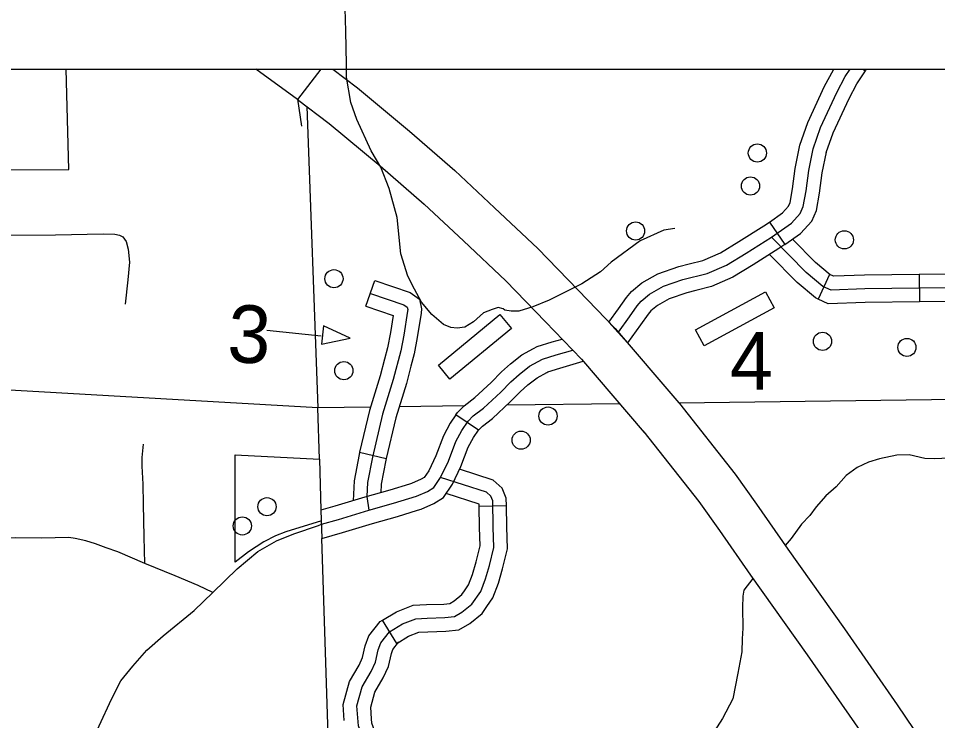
# Model space of a CAD drawing. Extents: x 22866 to 28196, y 1324810 to 1328105.
# Drawn here: x 25920.9 to 26042.2, y 1326495.6 to 1326588.3 of the extents above; entities that cross this region are included whole.
import ezdxf

# ---------------------------------------------------------------- set-up
doc = ezdxf.new("R2010")
doc.units = 0
for name, color, linetype in [('Level 15', 7, 'Continuous'), ('Level 31', 7, 'Continuous'), ('Level 32', 7, 'Continuous'), ('Level 33', 7, 'Continuous'), ('Level 34', 7, 'Continuous'), ('Level 35', 7, 'Continuous'), ('Level 37', 7, 'Continuous'), ('Level 45', 7, 'Continuous'), ('Level 5', 7, 'Continuous'), ('Level 56', 7, 'Continuous'), ('Level 6', 7, 'Continuous'), ('R_No Plot', 7, 'Continuous')]:
    doc.layers.add(name, color=color, linetype=linetype)

msp = doc.modelspace()

# ---------------------------------------------------------------- linework, layer by layer
at = {"layer": 'Level 15'}
msp.add_line((26008.06, 1326537.57), (26008.14, 1326537.48), dxfattribs=at)
for points in [[(25957.75, 1326577.61), (25952.25, 1326581.62)], [(25960.81, 1326581.62), (25957.75, 1326577.61)], [(25962.39, 1326581.62), (25965.65, 1326579.14), (25972.52, 1326573.43), (25978.49, 1326568.24), (25983.75, 1326563.31), (25989.45, 1326557.92), (25994.77, 1326552.43), (25999.65, 1326547.39), (26008.06, 1326537.57)], [(25957.75, 1326577.61), (25961.91, 1326574.44), (25968.63, 1326568.85), (25974.47, 1326563.78), (25979.64, 1326558.94), (25985.23, 1326553.65), (25990.46, 1326548.26), (25995.21, 1326543.35), (26003.5, 1326533.67)], [(26008.14, 1326537.48), (26015.5, 1326528.16), (26018.33, 1326524.19), (26022.46, 1326518.27), (26029.93, 1326507.75), (26036.91, 1326497.71), (26044.61, 1326486.32), (26051.87, 1326475.19), (26057.17, 1326467.59)], [(26003.43, 1326533.76), (26010.7, 1326524.56), (26013.42, 1326520.73), (26017.55, 1326514.82), (26025.02, 1326504.3), (26031.96, 1326494.32), (26039.62, 1326483), (26046.89, 1326471.84), (26052.25, 1326464.16)]]:
    msp.add_lwpolyline(points, dxfattribs=at)
at = {"layer": 'Level 31'}
for p, q in [((26032.38, 1326581.62), (26032.71, 1326581.4)), ((26032.71, 1326581.4), (26032.71, 1326581.4)), ((26020.02, 1326561.43), (26022.08, 1326558.48)), ((26001.29, 1326545.47), (25998.84, 1326548.23)), ((25981.63, 1326533.97), (25978.65, 1326536)), ((25960.83, 1326523.38), (25960.95, 1326519.67))]:
    msp.add_line(p, q, dxfattribs=at)
for points in [[(26020.3, 1326559.43), (26022.94, 1326561.28), (26024.1, 1326562.54), (26024.5, 1326563.47), (26024.86, 1326565.53), (26025.22, 1326568.22), (26025.8, 1326571.08), (26026.78, 1326573.9), (26028.93, 1326578.55), (26030.03, 1326580.62), (26030.7, 1326581.62)], [(26024.02, 1326571.36), (26024.06, 1326571.56), (26025.11, 1326574.57), (26027.31, 1326579.35), (26028.48, 1326581.54), (26028.53, 1326581.62)], [(26027.54, 1326570.6), (26028.45, 1326573.22), (26030.54, 1326577.75), (26031.58, 1326579.69), (26032.71, 1326581.4)], [(26032.71, 1326581.4), (26032.76, 1326581.46), (26032.87, 1326581.62)], [(26020.02, 1326561.43), (26021.75, 1326562.65), (26022.57, 1326563.53), (26022.77, 1326563.99), (26023.08, 1326565.8), (26023.44, 1326568.51), (26024.02, 1326571.36)], [(26022.08, 1326558.48), (26024.13, 1326559.92), (26025.63, 1326561.54), (26026.24, 1326562.96), (26026.64, 1326565.26), (26027, 1326567.92), (26027.55, 1326570.64)], [(26009.45, 1326555.9), (26011.23, 1326556.34), (26013.55, 1326557.35), (26016, 1326558.84), (26019.3, 1326560.93), (26020.02, 1326561.43)], [(26000.09, 1326546.88), (26001.56, 1326548.92), (26002.59, 1326550.39), (26003.1, 1326550.99), (26004.21, 1326551.9), (26006.05, 1326552.95), (26008.59, 1326553.83), (26011.81, 1326554.63), (26014.38, 1326555.75), (26016.95, 1326557.32), (26020.3, 1326559.43)], [(26022.08, 1326558.48), (26021.29, 1326557.93), (26017.9, 1326555.79), (26015.21, 1326554.15), (26012.39, 1326552.92), (26010.32, 1326552.4)], [(26065.15, 1326553.26), (26057.88, 1326552.85), (26043.35, 1326552.76), (26032.63, 1326552.63), (26028.16, 1326552.45), (26027.09, 1326552.94), (26024.9, 1326554.78), (26020.3, 1326559.43)], [(25998.84, 1326548.23), (26000.1, 1326549.96), (26001.17, 1326551.49), (26001.83, 1326552.28), (26003.19, 1326553.39), (26005.3, 1326554.6), (26008.08, 1326555.55), (26009.45, 1326555.9)], [(26010.32, 1326552.4), (26009.11, 1326552.1), (26006.79, 1326551.31), (26005.24, 1326550.42), (26004.36, 1326549.7), (26004.02, 1326549.29), (26003.03, 1326547.88), (26001.29, 1326545.47)], [(25988.87, 1326544.74), (25989.37, 1326545.02), (25991.36, 1326545.61), (25992.66, 1326545.99)], [(25978.65, 1326536), (25978.86, 1326536.29), (25979.75, 1326537.19), (25981.14, 1326538.26), (25983.3, 1326540.27), (25984.65, 1326541.64), (25985.84, 1326542.7), (25987.36, 1326543.89), (25988.87, 1326544.74)], [(25986.99, 1326541.32), (25988.36, 1326542.39), (25990.08, 1326543.35), (25991.87, 1326543.89), (25994.07, 1326544.53)], [(25990.63, 1326541.59), (25990.79, 1326541.68), (25992.38, 1326542.16), (25995.46, 1326543.06)], [(25960.89, 1326521.53), (25963.16, 1326522.18), (25967.14, 1326523.39), (25970.42, 1326524.31), (25973.42, 1326525.25), (25974.89, 1326525.87), (25975.74, 1326526.41), (25976.61, 1326527.71), (25977.65, 1326529.86), (25978.64, 1326532.48), (25979.42, 1326533.93), (25980.25, 1326535.14), (25980.94, 1326535.83), (25982.3, 1326536.88), (25984.56, 1326538.97), (25985.9, 1326540.34), (25986.99, 1326541.32)], [(25981.63, 1326533.97), (25981.64, 1326533.98), (25982.13, 1326534.48), (25983.47, 1326535.51), (25985.81, 1326537.68), (25987.14, 1326539.04), (25988.15, 1326539.94), (25989.36, 1326540.88), (25990.63, 1326541.59)], [(25978.65, 1326536), (25977.88, 1326534.87), (25976.99, 1326533.22), (25976, 1326530.57), (25975.05, 1326528.6), (25974.46, 1326527.73), (25974.05, 1326527.47), (25972.79, 1326526.94), (25972.51, 1326526.85)], [(25973.58, 1326523.41), (25974.04, 1326523.55), (25975.73, 1326524.27), (25977.02, 1326525.09), (25978.18, 1326526.81), (25979.31, 1326529.15), (25980.28, 1326531.73), (25980.96, 1326532.99), (25981.63, 1326533.97)], [(25972.51, 1326526.85), (25969.91, 1326526.03), (25966.63, 1326525.12), (25962.65, 1326523.91), (25960.83, 1326523.38)], [(25960.95, 1326519.67), (25963.67, 1326520.46), (25967.64, 1326521.66), (25970.93, 1326522.58), (25973.58, 1326523.41)]]:
    msp.add_lwpolyline(points, dxfattribs=at)
at = {"layer": 'Level 32'}
for p, q in [((26027.98, 1326554.51), (26026.48, 1326551.24)), ((26039.79, 1326554.52), (26039.83, 1326550.92))]:
    msp.add_line(p, q, dxfattribs=at)
for points in [[(26028.06, 1326554.48), (26026.12, 1326556.1), (26023.08, 1326559.18)], [(26026.48, 1326551.24), (26026.12, 1326551.41), (26023.68, 1326553.45), (26020.03, 1326557.13)], [(26052.47, 1326554.62), (26043.34, 1326554.56), (26039.79, 1326554.52)], [(26039.79, 1326554.52), (26032.58, 1326554.43), (26028.52, 1326554.27), (26027.98, 1326554.51)], [(26039.83, 1326550.92), (26032.68, 1326550.83), (26027.8, 1326550.64), (26026.48, 1326551.24)], [(26052.5, 1326551.02), (26043.37, 1326550.96), (26039.83, 1326550.92)]]:
    msp.add_lwpolyline(points, dxfattribs=at)
at = {"layer": 'Level 33'}
for points in [[(25946.54, 1326512.54), (25949.76, 1326515.66), (25952.5, 1326517.93), (25954.95, 1326519.36), (25957.25, 1326520.29), (25960.5, 1326521.39), (25960.89, 1326521.53)], [(25946.54, 1326512.54), (25944.62, 1326513.45), (25941.6, 1326514.71), (25937.57, 1326516.38), (25934, 1326517.9), (25932.45, 1326518.41), (25931.05, 1326518.94), (25929.79, 1326519.33), (25928.36, 1326519.66), (25927.54, 1326519.78), (25923.93, 1326519.72), (25920.5, 1326519.75), (25917.46, 1326519.72), (25912.25, 1326519.81), (25908.82, 1326519.87), (25907.39, 1326519.93), (25906.82, 1326519.78), (25906.46, 1326519.42), (25906.22, 1326518.77), (25906.34, 1326516.11)], [(25933.18, 1326498.43), (25934.4, 1326500.85), (25936.01, 1326502.79), (25937.86, 1326504.91), (25940.01, 1326506.82), (25944.09, 1326510.16), (25946.54, 1326512.54)], [(25920.92, 1326471.63), (25922.65, 1326474.18), (25924.83, 1326478.77), (25927.16, 1326484.48), (25928.47, 1326487.97), (25930.26, 1326492.16), (25931.54, 1326494.94), (25933.18, 1326498.43)]]:
    msp.add_lwpolyline(points, dxfattribs=at)
at = {"layer": 'Level 34'}
for points in [[(25897.56, 1326559.73), (25906.21, 1326559.74), (25917.31, 1326559.69), (25925.77, 1326559.74), (25932.08, 1326559.87)], [(25932.08, 1326559.87), (25933.63, 1326559.85), (25934.25, 1326559.7), (25934.65, 1326559.48), (25935.1, 1326558.88), (25935.37, 1326557.86), (25935.55, 1326556.13), (25935.35, 1326553.81), (25935, 1326550.59)], [(25937.57, 1326516.38), (25937.48, 1326519.9), (25937.39, 1326524.17), (25937.36, 1326526.83), (25937.21, 1326529.2), (25937.21, 1326530.34), (25937.42, 1326532.13)]]:
    msp.add_lwpolyline(points, dxfattribs=at)
at = {"layer": 'Level 35'}
for points in [[(26063.42, 1326536.55), (26062.88, 1326536.17), (26062.18, 1326535.88), (26061.68, 1326535.54), (26061.31, 1326535.15), (26061, 1326534.73), (26060.82, 1326534.1), (26060.69, 1326533.74), (26060.32, 1326533.16), (26059.01, 1326532.51), (26058.23, 1326532.22), (26057, 1326532.14), (26054.8, 1326531.88), (26053.81, 1326531.51), (26052.24, 1326530.78), (26051.22, 1326530.62), (26050.07, 1326530.88), (26049, 1326530.91), (26048.06, 1326530.67), (26046, 1326530.44), (26043.77, 1326530.26), (26041.82, 1326530.18), (26040.54, 1326530.23)], [(26040.54, 1326530.23), (26038.5, 1326530.7), (26036.85, 1326530.67), (26034.55, 1326530.18), (26033.09, 1326529.72), (26031.62, 1326529.01), (26030.16, 1326527.99), (26028.83, 1326526.5)], [(26028.83, 1326526.5), (26027.49, 1326525.3), (26026.19, 1326523.86), (26025.38, 1326522.71), (26024.28, 1326521.53), (26022.89, 1326519.67), (26022.13, 1326518.74)], [(26017.86, 1326514.39), (26016.65, 1326512.86), (26016.5, 1326512.03), (26016.47, 1326510.54), (26016.52, 1326507.84), (26016.44, 1326506.43), (26016.37, 1326504.7)], [(26016.37, 1326504.7), (26015.86, 1326501.89), (26015.18, 1326498.49), (26013.82, 1326495.92), (26011.93, 1326492.94), (26009.63, 1326490.85), (26007.23, 1326489.07), (26006.34, 1326488.07), (26005.5, 1326487.03), (26004.67, 1326486.56), (26003.52, 1326486.61), (26001.69, 1326486.24), (25999.81, 1326485.46), (25997.87, 1326484.26), (25996.41, 1326483.05)]]:
    msp.add_lwpolyline(points, dxfattribs=at)
at = {"layer": 'Level 37'}
msp.add_lwpolyline([(25958.3, 1326574.1), (25957.79, 1326577.67)], dxfattribs=at)
at = {"layer": 'Level 45'}
for p, q in [((25966.76, 1326550.32), (25967.93, 1326553.72)), ((25965.92, 1326531.05), (25969.42, 1326530.23)), ((25985.31, 1326523.96), (25981.71, 1326523.88)), ((25970.84, 1326505.81), (25968.97, 1326508.9))]:
    msp.add_line(p, q, dxfattribs=at)
for points in [[(25964.21, 1326582.28), (25964.1, 1326586.61), (25964.02, 1326589.63), (25963.57, 1326591.97), (25962.93, 1326593.62), (25961.96, 1326595.68)], [(25984.87, 1326549.96), (25984.23, 1326550.14), (25983.42, 1326549.89), (25982.29, 1326549.45), (25980.96, 1326548.24), (25979.84, 1326547.56), (25978.79, 1326547.43), (25977.98, 1326547.52), (25977.02, 1326547.92), (25975.45, 1326549.21), (25974.12, 1326550.86), (25973.19, 1326552.59), (25972.3, 1326554.29), (25971.38, 1326557.23), (25970.89, 1326562.03), (25969.85, 1326565.84), (25968.73, 1326568.66), (25967.47, 1326570.83), (25965.55, 1326574.95), (25964.77, 1326577.2), (25964.21, 1326580.55), (25964.21, 1326582.28)], [(26007.53, 1326560.58), (26006.08, 1326560.37), (26002.95, 1326558.96), (25999.12, 1326556.14), (25997.71, 1326554.85), (25995.25, 1326553.28), (25990.94, 1326551.1), (25988.81, 1326550.26), (25986.96, 1326549.65), (25985.95, 1326549.65), (25985.1, 1326549.81), (25984.87, 1326549.96)], [(25967.93, 1326553.72), (25972.59, 1326552.12), (25973.82, 1326551.26), (25974.11, 1326549.96), (25974.04, 1326549.4), (25973.54, 1326546.21), (25973.12, 1326544.04), (25972.71, 1326542.42)], [(25967.35, 1326552.02), (25971.77, 1326550.5), (25972.22, 1326550.19), (25972.29, 1326549.87)], [(25966.76, 1326550.32), (25970.35, 1326549.08), (25970, 1326546.83), (25969.61, 1326544.83), (25969.22, 1326543.32)], [(25972.29, 1326549.87), (25972.26, 1326549.65), (25971.77, 1326546.52), (25971.37, 1326544.43), (25970.38, 1326540.63), (25968.95, 1326536.07), (25967.61, 1326530.39), (25966.99, 1326527.04), (25966.9, 1326525.2), (25967.14, 1326523.39)], [(25969.22, 1326543.32), (25968.65, 1326541.13), (25967.22, 1326536.55), (25965.92, 1326531.05)], [(25972.71, 1326542.42), (25972.12, 1326540.14), (25970.69, 1326535.59), (25969.42, 1326530.23)], [(25965.92, 1326531.05), (25965.85, 1326530.76), (25965.2, 1326527.25), (25965.07, 1326524.64)], [(25969.42, 1326530.23), (25969.38, 1326530.02), (25968.78, 1326526.83), (25968.73, 1326525.7)], [(25985.31, 1326523.96), (25985.29, 1326524.98), (25984.76, 1326526.32), (25983.57, 1326527.36), (25979.13, 1326528.79)], [(25968.74, 1326505.9), (25969.87, 1326507.33), (25971.6, 1326508.38), (25973.37, 1326509.07), (25974.85, 1326509.14), (25977.19, 1326509.21), (25978.45, 1326509.35), (25979.42, 1326509.93), (25980.76, 1326511.01), (25981.91, 1326512.67), (25982.56, 1326514.33), (25983.06, 1326516.1), (25983.64, 1326518.48), (25983.57, 1326521.15), (25983.5, 1326524.62), (25983.24, 1326525.25), (25982.67, 1326525.76), (25976.61, 1326527.71)], [(25981.71, 1326523.88), (25981.71, 1326524.18), (25977.35, 1326525.58)], [(25979.77, 1326512.74), (25980.31, 1326513.53), (25980.85, 1326514.91), (25981.32, 1326516.56), (25981.84, 1326518.67), (25981.77, 1326521.11), (25981.71, 1326523.88)], [(25982.72, 1326510.69), (25983.51, 1326511.82), (25984.27, 1326513.76), (25984.81, 1326515.64), (25985.45, 1326518.29), (25985.37, 1326521.2), (25985.31, 1326523.96)], [(25968.97, 1326508.9), (25970.8, 1326510), (25972.99, 1326510.85), (25974.77, 1326510.94), (25977.06, 1326511.01), (25977.86, 1326511.1), (25978.39, 1326511.41), (25979.42, 1326512.25), (25979.77, 1326512.74)], [(25970.84, 1326505.81), (25972.4, 1326506.76), (25973.75, 1326507.28), (25974.92, 1326507.34), (25977.32, 1326507.41), (25979.04, 1326507.61), (25980.46, 1326508.45), (25982.09, 1326509.78), (25982.72, 1326510.69)], [(25963.91, 1326495.62), (25963.76, 1326497.76), (25964.59, 1326500.78), (25965.86, 1326502.92), (25966.32, 1326503.93), (25966.66, 1326505.5), (25967.16, 1326506.79), (25968.66, 1326508.7), (25968.97, 1326508.9)], [(25973.3, 1326487.29), (25972.54, 1326487.77), (25969.47, 1326489.28), (25967.78, 1326491.01), (25966.52, 1326492.85), (25965.76, 1326494.91), (25965.58, 1326497.58), (25966.27, 1326500.07), (25967.46, 1326502.09), (25968.03, 1326503.35), (25968.39, 1326504.98), (25968.74, 1326505.9)], [(25967.5, 1326495.86), (25967.4, 1326497.4), (25967.94, 1326499.36), (25969.05, 1326501.26), (25969.75, 1326502.78), (25970.12, 1326504.46), (25970.33, 1326505), (25971.08, 1326505.96), (25970.84, 1326505.82)], [(25975.21, 1326487.44), (25974.7, 1326488.53), (25973.42, 1326489.34), (25970.55, 1326490.76), (25969.18, 1326492.16), (25968.13, 1326493.69), (25967.54, 1326495.29), (25967.5, 1326495.86)]]:
    msp.add_lwpolyline(points, dxfattribs=at)
at = {"layer": 'Level 5'}
for points in [[(25958.98, 1326576.68), (25960.4, 1326536.92)], [(26081.39, 1326538.47), (26008.1, 1326537.53)], [(25967.36, 1326537.01), (25960.4, 1326536.92)], [(25979.72, 1326537.17), (25971.15, 1326537.06)], [(26000.28, 1326537.43), (25985.38, 1326537.24)], [(25960.62, 1326530.13), (25960.83, 1326523.38)]]:
    msp.add_lwpolyline(points, dxfattribs=at)
at = {"layer": 'Level 56'}
msp.add_line((25960.86, 1326546.37), (25953.7, 1326547.13), dxfattribs=at)
for points in [[(26019.5, 1326552.2), (26020.65, 1326550.09), (26011.42, 1326545.08), (26010.27, 1326547.19)], [(25977.86, 1326540.69), (25976.34, 1326542.54), (25984.45, 1326549.21), (25985.97, 1326547.36)], [(25961.17, 1326547.72), (25960.91, 1326545.29), (25964.7, 1326546.12)]]:
    msp.add_lwpolyline(points, close=True, dxfattribs=at)
for centre in [(26018.44, 1326570.54), (26017.53, 1326566.19), (26002.36, 1326560.25), (26029.93, 1326559.08), (25962.54, 1326553.95), (26027.04, 1326545.68), (26038.18, 1326544.88), (25963.85, 1326541.81), (25990.8, 1326535.82), (25987.25, 1326532.64), (25953.7, 1326523.85), (25950.45, 1326521.32)]:
    msp.add_circle(centre, 1.2, dxfattribs=at)
at = {"layer": 'Level 6'}
for points in [[(25839.57, 1326508.37), (25838.55, 1326553.58), (25850.37, 1326570), (25864.43, 1326568.27), (25864.65, 1326553.4), (25896.3, 1326554.43), (25896, 1326568.32), (25927.55, 1326568.37), (25927.18, 1326581.62)], [(25960.88, 1326522), (25956.17, 1326520.56), (25954.83, 1326520.01), (25953.3, 1326519.22), (25951.28, 1326517.91), (25949.5, 1326516.55), (25949.52, 1326530.7), (25960.62, 1326530.13), (25960.4, 1326536.92), (25898.21, 1326540.46), (25896.6, 1326540.4), (25898.85, 1326477.05), (25839.75, 1326477.81), (25839.74, 1326501.02), (25839.65, 1326504.77)], [(25963.17, 1326450.88), (25962.91, 1326459.02), (25932.23, 1326455.53), (25931.9, 1326472.34), (25962.49, 1326471.94), (25960.95, 1326519.67)]]:
    msp.add_lwpolyline(points, dxfattribs=at)
at = {"layer": 'R_No Plot'}
msp.add_lwpolyline([(24815.02, 1326581.62), (26086.71, 1326581.62), (26086.71, 1325755.52), (24815.02, 1325755.52)], close=True, dxfattribs=at)
msp.add_lwpolyline([(24815.02, 1326581.62), (26086.71, 1326581.62), (26086.71, 1325755.52), (24815.02, 1325755.52)], close=True, dxfattribs=at)

# ---------------------------------------------------------------- texts
at = {"layer": 'Level 56'}
msp.add_text('3', height=7.6, rotation=357.1348, dxfattribs=at).set_placement((25948.36, 1326542.98))
msp.add_text('4', height=7.6, dxfattribs=at).set_placement((26014.83, 1326539.3))

doc.saveas('drawing.dxf')
